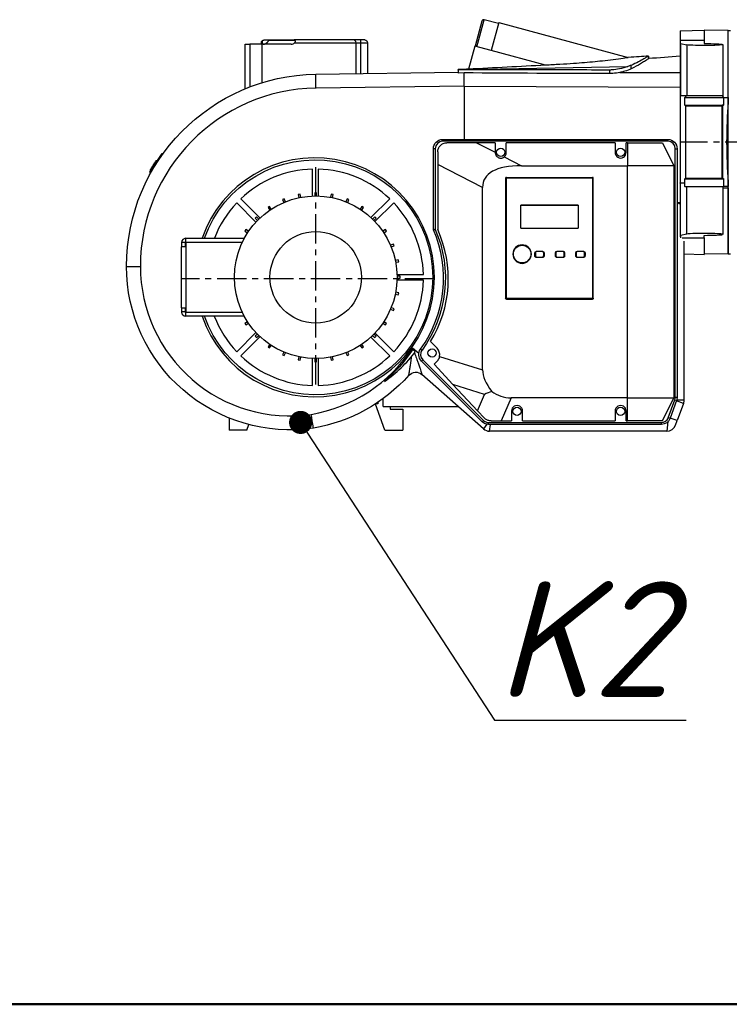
# Model space of a CAD drawing. Header units: metres. Extents: x -54598 to 1827199, y -329446 to -256744.
# Tile 465 of 474: x 296651 to 299721, y -291821 to -287564. Entities that reach past the tile are written whole.
import ezdxf
from ezdxf import colors
from ezdxf.entities.mleader import LeaderData, LeaderLine
from ezdxf.math import Vec2, Vec3

# ---------------------------------------------------------------- set-up
doc = ezdxf.new("R2010")
doc.units = ezdxf.units.M
doc.linetypes.add('MITTE', pattern=[50.8, 31.75, -6.35, 6.35, -6.35])
doc.layers.add('2DH_PLS_К1', color=11, linetype='Continuous', lineweight=50)
doc.styles.add('ISOCPEUR', font='isocpeui.ttf')
doc.styles.get("Standard").update_dxf_attribs({"font": 'arial.ttf'})

# ---------------------------------------------------------------- blocks, each defined once
blk = doc.blocks.new('A$Cd74f9b14')
at = {"extrusion": (0, 1, 0)}
for p, q in [((440.4, 129.3), (300.4, 91.5)), ((440.4, 129.3), (448.6, 99)), ((440.8, 128.1), (456.3, 132.3)), ((464.2, 103.2), (456.3, 132.3)), ((458.8, 130.9), (466.1, 103.7)), ((192.3, 120.6), (190, 120.6)), ((192.3, 120.6), (218.3, 121.2)), ((192.3, -49.5), (192.3, 120.6)), ((218.3, 121.2), (218.3, 109.9)), ((244.3, 120.4), (218.3, 121)), ((244.3, 120.4), (244.3, -44.1)), ((218.3, 109.9), (218.3, 106.5)), ((244.1, 106.6), (237.1, 105.1)), ((244.1, 106.6), (244.1, 110)), ((244.1, 106.6), (244.1, 49.9)), ((582.4, 107.5), (582.4, 74.1)), ((589.7, 107.5), (582.4, 107.5)), ((585.4, 110.5), (589.7, 110.5)), ((589.7, 110.5), (597.7, 110.5)), ((589.7, 107.5), (589.7, 110.5)), ((594.7, 107.5), (589.7, 107.5)), ((589.7, 74), (589.7, 107.5)), ((661.3, 107.5), (594.7, 107.5)), ((594.7, 74), (594.7, 107.5)), ((597.7, 110.5), (661.6, 110.5)), ((660.9, 109.8), (689.3, 109.8)), ((689.3, 110.5), (661.6, 110.5)), ((694, 110.5), (689.3, 110.5)), ((689.3, 110.5), (689.3, 109.8)), ((696.4, 109.4), (696.4, 105.8)), ((697.2, 105.8), (697.2, 107.5)), ((198.2, 105.5), (198.2, 49.9)), ((237.1, 105.1), (237.1, 49.9)), ((389.9, 83.2), (448.6, 99)), ((448.6, 99), (466.5, 103.8)), ((466.5, 103.8), (473.2, 78.8)), ((664.8, 105.8), (696.6, 105.8)), ((696.6, 105.8), (709.6, 105.8)), ((696.6, 105.8), (696.6, 64.1)), ((714.6, 105.8), (709.6, 105.8)), ((709.6, 105.8), (709.6, 59.6)), ((714.6, 57.6), (714.6, 105.8)), ((278.5, 93.1), (278.5, 93.1)), ((278.5, 93.1), (278.5, 90.3)), ((309.7, 75.2), (244.3, 75.1)), ((297.4, 79.2), (297.4, 83)), ((477.8, 78.6), (300.9, 81.7)), ((320.5, 74.1), (320.5, 77.9)), ((477.8, 78.6), (484.5, 78.5)), ((477.8, 78), (477.8, 78.6)), ((477.8, 78), (484.5, 77.9)), ((477.8, 67.5), (477.8, 74.8)), ((477.8, 74.8), (484.5, 74.7)), ((484.5, 77.9), (484.5, 74.7)), ((638.3, 73.3), (484.5, 75.6)), ((477.8, 60.6), (477.8, 67.5)), ((477.8, 64.9), (477.8, 64.9)), ((638.1, 58.3), (638.3, 73.3)), ((477.8, 60.6), (244.3, 59.4)), ((477.8, 60.6), (477.8, 2.9)), ((477.8, 60.6), (638.1, 58.3)), ((197.3, 48.1), (192.4, 48.1)), ((192.4, 48.1), (192.4, 43.1)), ((198.7, 49.9), (197.3, 48.2)), ((239.3, 48.2), (197.3, 48.2)), ((197.3, 48.1), (197.3, 48.2)), ((197.3, 48.1), (197.3, 39.9)), ((198.2, 49.9), (237.1, 49.9)), ((237.1, 49.9), (244.1, 49.9)), ((237.8, 49.9), (239.3, 48.2)), ((239.3, 39.9), (239.3, 48.2)), ((198.6, 39.9), (197.3, 39.9)), ((198.6, 39.9), (198.6, -39.5)), ((239.3, 39.9), (198.6, 39.9)), ((238.3, 39.4), (199.4, 39.4)), ((199.4, 39.4), (199.4, -39.1)), ((238.3, 39.4), (239.3, 39.9)), ((238.3, -39.1), (238.3, 39.4)), ((257.6, 0.9), (257.6, 2.9)), ((501.2, 2.9), (257.6, 2.9)), ((257.6, 0.9), (501.2, 0.9)), ((501.2, 0.9), (501.2, 2.9)), ((249.6, -7.1), (247.6, -7.1)), ((247.6, -7.1), (247.6, -275.8)), ((249.6, -275.8), (249.6, -7.1)), ((263.4, -0.6), (251.2, -25.6)), ((301.2, -0.6), (263.4, -0.6)), ((301.2, -0.6), (302.7, -0.6)), ((301.2, -0.6), (301.2, -25.6)), ((302.7, -11.2), (302.7, -0.6)), ((314.7, -0.6), (432.3, -0.6)), ((314.7, -0.6), (314.7, -11.2)), ((432.3, -11.2), (432.3, -0.6)), ((464.4, -0.6), (444.3, -11)), ((444.3, -0.6), (464.4, -0.6)), ((444.3, -0.6), (444.3, -11)), ((464.4, -0.6), (496.5, -0.6)), ((506.5, -10.6), (506.5, -24)), ((509.2, -7.1), (509.2, -94.5)), ((509.2, -7.1), (511.2, -7.1)), ((511.2, -94.9), (511.2, -7.1)), ((434.6, -16), (415.9, -25.6)), ((444.3, -11.2), (444.3, -11)), ((804.9, -12.2), (803.8, -13)), ((804.5, -13.9), (805.6, -13.2)), ((804.9, -12.2), (805.6, -13.2)), ((805.6, -13.2), (817.5, -31.3)), ((810.7, -20), (810.5, -19.6)), ((811.6, -21.2), (810.7, -20)), ((812.1, -22), (811.6, -21.2)), ((251.2, -25.6), (251.2, -276.4)), ((251.2, -25.6), (301.2, -25.6)), ((415.9, -25.6), (301.2, -25.6)), ((301.2, -276.4), (301.2, -25.6)), ((458, -49), (506.5, -24)), ((506.5, -24), (506.5, -94.4)), ((635.8, -29.2), (635.8, -58.2)), ((642, -58.2), (642, -29.2)), ((812.1, -22), (812.1, -22)), ((812.1, -22), (812.2, -22.2)), ((814.3, -25.4), (812.2, -22.2)), ((814.6, -25.8), (814.3, -25.4)), ((816.5, -28.7), (814.6, -25.8)), ((816.3, -32.1), (814.9, -30.1)), ((817.5, -31.3), (816.3, -32.1)), ((816.5, -28.7), (816.5, -28.7)), ((816.5, -28.7), (816.6, -28.9)), ((817.6, -30.4), (816.6, -28.9)), ((817.5, -31.3), (818.1, -32.3)), ((198.6, -39.5), (197.3, -39.5)), ((197.3, -39.5), (197.3, -47.8)), ((239.3, -39.5), (198.6, -39.5)), ((238.3, -39.1), (199.4, -39.1)), ((238.3, -39.1), (239.3, -39.5)), ((239.3, -47.9), (239.3, -39.5)), ((338.2, -168.6), (338.2, -39.1)), ((339.2, -38.9), (339.2, -38.1)), ((432.2, -38.1), (339.2, -38.1)), ((339.2, -38.9), (339.2, -168.7)), ((339.2, -38.9), (432.2, -38.9)), ((432.2, -38.1), (432.2, -38.9)), ((432.2, -168.7), (432.2, -38.9)), ((433.2, -39.1), (433.2, -168.6)), ((816.9, -33.1), (816.3, -32.1)), ((816.9, -33.1), (818.1, -32.3)), ((192.3, -49.5), (192.3, -120.6)), ((192.3, -120.6), (192.3, -49.5)), ((192.4, -43.1), (192.4, -47.8)), ((192.4, -47.8), (197.3, -47.8)), ((197.3, -47.9), (197.3, -47.8)), ((239.3, -47.9), (197.3, -47.9)), ((198.2, -48.9), (197.3, -47.9)), ((198.2, -48.9), (198.2, -99.7)), ((237.1, -99.4), (237.1, -48.9)), ((238.7, -48.4), (239.3, -47.9)), ((244.1, -44.1), (239.3, -44.1)), ((244.1, -100.9), (244.1, -44.1)), ((244.3, -44.5), (244.3, -44.1)), ((244.3, -44.5), (244.3, -102.2)), ((458, -246.1), (458, -49)), ((578.7, -81.5), (558.4, -61.2)), ((602.5, -62.1), (604.4, -61.3)), ((603.8, -65.2), (602.5, -62.1)), ((604.4, -61.3), (605.7, -64.4)), ((619.6, -56.7), (621.6, -56.3)), ((620.3, -60), (619.6, -56.7)), ((621.6, -56.3), (622.3, -59.6)), ((637.4, -58.1), (637.4, -54.7)), ((637.4, -54.7), (639.4, -54.7)), ((639.4, -54.7), (639.4, -58.1)), ((654.6, -59.6), (655.2, -56.3)), ((655.2, -56.3), (657.2, -56.7)), ((657.2, -56.7), (656.6, -60)), ((671.1, -64.4), (672.4, -61.3)), ((672.4, -61.3), (674.3, -62.1)), ((674.3, -62.1), (673, -65.2)), ((719.4, -61.2), (698.6, -82)), ((416.7, -68), (354.7, -68)), ((354.7, -68), (354.7, -92.9)), ((354.7, -68), (416.7, -68)), ((416.7, -92.9), (416.7, -68)), ((554, -65.6), (574.3, -85.9)), ((586.9, -70.7), (588.5, -69.6)), ((588.7, -73.5), (586.9, -70.7)), ((588.5, -69.6), (590.4, -72.4)), ((686.4, -72.4), (688.3, -69.6)), ((690, -70.7), (688.1, -73.5)), ((688.3, -69.6), (690, -70.7)), ((703, -86.4), (723.8, -65.6)), ((573.1, -82.2), (574.6, -80.8)), ((575.5, -84.6), (573.1, -82.2)), ((574.6, -80.8), (577, -83.2)), ((699.9, -83.2), (702.3, -80.8)), ((703.7, -82.2), (701.3, -84.6)), ((702.3, -80.8), (703.7, -82.2)), ((416.7, -92.9), (354.7, -92.9)), ((561.9, -96.2), (563.1, -94.5)), ((563.1, -94.5), (565.9, -96.4)), ((711, -96.4), (713.8, -94.5)), ((713.8, -94.5), (714.9, -96.2)), ((218.3, -103.5), (218.3, -100.8)), ((218.3, -103.5), (218.3, -121.4)), ((237.1, -99.4), (244.1, -100.9)), ((244.1, -100.9), (244.1, -103.4)), ((564.8, -98), (561.9, -96.2)), ((714.9, -96.2), (712.1, -98)), ((778.8, -103.9), (715.6, -103.9)), ((779.1, -103.9), (779.1, -108.2)), ((240.2, -106.9), (240.2, -279)), ((553.7, -112), (554.4, -110.2)), ((556.8, -113.3), (553.7, -112)), ((554.4, -110.2), (557.6, -111.5)), ((717.9, -108.5), (778.8, -108.5)), ((779.1, -108.2), (778.8, -108.5)), ((778.8, -108.5), (778.8, -183.7)), ((779.1, -113.1), (779.1, -108.2)), ((779.1, -108.5), (783.4, -108.5)), ((779.1, -113.1), (783.4, -113.1)), ((783.4, -108.5), (783.4, -108.5)), ((783.4, -108.5), (783.4, -113.1)), ((783.4, -179), (783.4, -113.1)), ((192.3, -120.6), (190, -120.6)), ((192.3, -120.6), (218.3, -121.2)), ((240.2, -120.8), (218.3, -121.4)), ((347.2, -119.7), (347.2, -122.7)), ((347.2, -122.7), (347.2, -122.7)), ((347.7, -122.7), (347.7, -119.7)), ((349.2, -118.2), (349.2, -117.7)), ((355.2, -117.7), (349.2, -117.7)), ((349.2, -118.2), (355.2, -118.2)), ((355.2, -124.2), (349.2, -124.2)), ((349.2, -124.2), (349.2, -124.7)), ((349.2, -124.7), (355.2, -124.7)), ((349.2, -124.7), (349.2, -124.7)), ((349.2, -124.7), (355.2, -124.7)), ((355.2, -117.7), (355.2, -118.2)), ((355.2, -124.7), (355.2, -124.2)), ((355.2, -124.7), (355.2, -124.7)), ((356.7, -119.7), (356.7, -122.7)), ((357.2, -122.7), (357.2, -119.7)), ((357.2, -122.7), (357.2, -122.7)), ((369.2, -119.7), (369.2, -122.7)), ((369.2, -122.7), (369.2, -122.7)), ((369.7, -122.7), (369.7, -119.7)), ((371.2, -118.2), (371.2, -117.7)), ((377.2, -117.7), (371.2, -117.7)), ((371.2, -118.2), (377.2, -118.2)), ((377.2, -124.2), (371.2, -124.2)), ((371.2, -124.2), (371.2, -124.7)), ((371.2, -124.7), (377.2, -124.7)), ((371.2, -124.7), (371.2, -124.7)), ((371.2, -124.7), (377.2, -124.7)), ((377.2, -117.7), (377.2, -118.2)), ((377.2, -124.7), (377.2, -124.2)), ((377.2, -124.7), (377.2, -124.7)), ((378.7, -119.7), (378.7, -122.7)), ((379.2, -122.7), (379.2, -119.7)), ((379.2, -122.7), (379.2, -122.7)), ((391.4, -119.7), (391.4, -122.7)), ((391.4, -122.7), (391.4, -122.7)), ((391.9, -122.7), (391.9, -119.7)), ((393.4, -118.2), (393.4, -117.7)), ((399.4, -117.7), (393.4, -117.7)), ((393.4, -118.2), (399.4, -118.2)), ((399.4, -124.2), (393.4, -124.2)), ((393.4, -124.2), (393.4, -124.7)), ((393.4, -124.7), (399.4, -124.7)), ((393.4, -124.7), (393.4, -124.7)), ((393.4, -124.7), (399.4, -124.7)), ((399.4, -117.7), (399.4, -118.2)), ((399.4, -124.7), (399.4, -124.2)), ((399.4, -124.7), (399.4, -124.7)), ((400.9, -119.7), (400.9, -122.7)), ((401.4, -122.7), (401.4, -119.7)), ((401.4, -122.7), (401.4, -122.7)), ((548.7, -129.2), (549.1, -127.3)), ((549.1, -127.3), (552.4, -127.9)), ((552, -129.9), (548.7, -129.2)), ((550.5, -143), (522, -143)), ((547.1, -145), (550.5, -145)), ((547.1, -147.1), (547.1, -145)), ((550.5, -147.1), (547.1, -147.1)), ((522, -149.2), (550.5, -149.2)), ((338.2, -168.6), (338.2, -168.6)), ((432.2, -168.7), (339.2, -168.7)), ((339.2, -169.6), (339.2, -168.7)), ((432.2, -169.6), (339.2, -169.6)), ((339.2, -169.6), (339.2, -169.6)), ((339.2, -169.6), (432.2, -169.6)), ((432.2, -168.7), (432.2, -169.6)), ((432.2, -169.6), (432.2, -169.6)), ((433.2, -168.6), (433.2, -168.6)), ((548.7, -162.9), (552, -162.2)), ((549.1, -164.9), (548.7, -162.9)), ((552.4, -164.2), (549.1, -164.9)), ((553.7, -180.1), (556.8, -178.8)), ((554.4, -181.9), (553.7, -180.1)), ((557.6, -180.6), (554.4, -181.9)), ((779.1, -184), (779.1, -179)), ((783.4, -179), (779.1, -179)), ((783.4, -179), (783.4, -183.6)), ((715.6, -188.2), (778.8, -188.2)), ((778.8, -183.7), (717.9, -183.7)), ((778.8, -183.7), (779.1, -184)), ((779.1, -183.6), (783.4, -183.6)), ((779.1, -184), (779.1, -188.2)), ((783.4, -183.6), (783.4, -183.7)), ((561.9, -195.9), (564.8, -194.1)), ((563.1, -197.6), (561.9, -195.9)), ((565.9, -195.7), (563.1, -197.6)), ((713.8, -197.6), (711, -195.7)), ((712.1, -194.1), (714.9, -195.9)), ((714.9, -195.9), (713.8, -197.6)), ((574.3, -206.3), (554, -226.6)), ((558.4, -231), (578.8, -210.7)), ((573.1, -209.9), (575.5, -207.5)), ((574.6, -211.3), (573.1, -209.9)), ((577, -208.9), (574.6, -211.3)), ((698.6, -210.2), (719.4, -231)), ((702.3, -211.3), (699.9, -208.9)), ((701.3, -207.5), (703.7, -209.9)), ((703.7, -209.9), (702.3, -211.3)), ((723.8, -226.6), (703, -205.7)), ((507.2, -222.8), (514.4, -215.6)), ((533.7, -222.2), (526.9, -228.2)), ((586.9, -221.4), (588.7, -218.6)), ((588.5, -222.5), (586.9, -221.4)), ((590.4, -219.7), (588.5, -222.5)), ((688.3, -222.5), (686.4, -219.7)), ((688.1, -218.6), (690, -221.4)), ((690, -221.4), (688.3, -222.5)), ((504.4, -231.6), (458, -246.1)), ((525.1, -223.7), (523.4, -224.8)), ((530.7, -226.4), (532.7, -224.7)), ((602.5, -230), (603.8, -226.9)), ((604.4, -230.8), (602.5, -230)), ((605.7, -227.7), (604.4, -230.8)), ((619.6, -235.4), (620.3, -232.1)), ((622.3, -232.5), (621.6, -235.8)), ((635.8, -233.9), (635.8, -263)), ((637.4, -237.4), (637.4, -234)), ((639.4, -234), (639.4, -237.4)), ((642, -263), (642, -233.9)), ((655.2, -235.8), (654.6, -232.5)), ((656.6, -232.1), (657.2, -235.4)), ((672.4, -230.8), (671.1, -227.7)), ((674.3, -230), (672.4, -230.8)), ((673, -226.9), (674.3, -230)), ((522.6, -235.2), (457, -300.8)), ((458.4, -302.2), (524, -236.6)), ((510.4, -240.1), (490, -261.9)), ((507.2, -236.9), (510.4, -240.1)), ((524, -236.6), (522.6, -235.2)), ((621.6, -235.8), (619.6, -235.4)), ((639.4, -237.4), (637.4, -237.4)), ((657.2, -235.4), (655.2, -235.8)), ((456.9, -310), (523.5, -251.2)), ((455.8, -272.6), (490, -261.9)), ((490, -261.9), (463.5, -290.3)), ((249.6, -275.8), (247.6, -275.8)), ((263.4, -301.4), (251.2, -276.4)), ((301.2, -276.4), (251.2, -276.4)), ((301.2, -276.4), (427, -276.4)), ((301.2, -301.4), (301.2, -276.4)), ((427, -276.4), (437.9, -301.4)), ((463.5, -290.3), (455.8, -272.6)), ((240.2, -279), (248.1, -279)), ((240.8, -282.4), (248.3, -279.7)), ((240.8, -282.4), (247.5, -300.9)), ((250.1, -278.6), (248.2, -279.3)), ((248.2, -279.3), (255.2, -298.5)), ((257.1, -297.9), (250.1, -278.6)), ((565.3, -285.6), (484.6, -285.6)), ((557.9, -285.6), (557.9, -288.6)), ((563.5, -311.3), (573.8, -283.1)), ((565.3, -285.6), (565.3, -277.2)), ((571.2, -281.3), (571.2, -283)), ((571.2, -283), (573.6, -283)), ((255.2, -298.5), (257.1, -297.9)), ((302.7, -301.4), (302.7, -290.7)), ((314.7, -290.7), (314.7, -301.4)), ((414.7, -301.4), (414.7, -290.7)), ((426.7, -290.7), (426.7, -301.4)), ((463.5, -290.3), (456, -298.2)), ((557.9, -288.6), (544.3, -288.6)), ((544.3, -288.6), (544.3, -311.3)), ((247.5, -300.9), (255.1, -298.2)), ((249.3, -305.9), (247.5, -300.9)), ((257.5, -302.1), (258.7, -312.5)), ((263.4, -301.4), (301.2, -301.4)), ((451.4, -303.1), (264.6, -303.1)), ((264.6, -305.1), (264.6, -303.1)), ((264.6, -305.1), (451.4, -305.1)), ((302.7, -301.4), (301.2, -301.4)), ((414.7, -301.4), (314.7, -301.4)), ((437.9, -301.4), (426.7, -301.4)), ((448.7, -301.4), (437.9, -301.4)), ((450.3, -312.5), (449.3, -305.1)), ((451.4, -305.1), (451.4, -303.1)), ((453.4, -304.9), (456.9, -310)), ((458.4, -302.2), (457, -300.8)), ((712.8, -311.3), (710.6, -305.3)), ((732, -298.3), (732, -311.3)), ((258.7, -312.5), (450.3, -312.5)), ((563.5, -311.3), (544.3, -311.3)), ((712.8, -311.3), (732, -311.3))]:
    blk.add_line(p, q, dxfattribs=at)
at = {"color": 1, "linetype": 'MITTE'}
for p, q in [((-141, 0), (244.4, 0)), ((638.6, -27.1), (638.6, -268.3)), ((510.2, -147.7), (783.6, -147.7))]:
    blk.add_line(p, q, dxfattribs=at)
at = {"extrusion": (0, 0, -1)}
for centre, radius in [((-308.7, -11), 4.5), ((-438.3, -11), 4.5), ((-638.4, -146.1), 87.9), ((-638.4, -146.1), 49.5), ((-415.2, -121), 9.5), ((-512.6, -227.9), 4.5), ((-308.7, -291), 4.5), ((-420.7, -291), 4.5)]:
    blk.add_circle(centre, radius, dxfattribs=at)
blk.add_circle((415.2, -121), 10)
for centre, radius, start, end in [((-456.8, 130.4), 2, 74.8849, 164.8849), ((-597.7, 107.5), 3, 0, 90), ((-635.3, -134.3), 192.7, 90.8274, 179.9727), ((-257.6, -7.1), 8, 0, 90), ((-501.2, -7.1), 8, 90, 180), ((-639.2, -146.1), 129.2, 0, 160.8999), ((-308.7, -11.2), 6, 179.9862, 0.0138), ((-438.3, -11.2), 6, 308.1823, 0.0138), ((-638.9, -146.1), 117, 46.536, 88.464), ((-638.9, -146.1), 117, 91.536, 133.464), ((-339.2, -39.1), 1, 0, 90), ((-432.2, -39.1), 1, 90, 180), ((-638.9, -146.1), 117, 1.536, 43.464), ((-638.9, -146.1), 117, 136.536, 158.8361), ((-624.2, -147.6), 129.2, 328.2155, 24.3001), ((-630.6, -147.1), 130.4, 324.065, 23.6287), ((-778.8, -108.5), 4.59, 93.6204, 180), ((-666.2, -134.2), 161.8, 180.0246, 278.1571), ((-639.2, -146.1), 129.2, 199.0351, 0), ((-638.9, -146.1), 117, 316.536, 358.464), ((-638.9, -146.1), 117, 201.1178, 223.464), ((-778.8, -183.7), 4.59, 180, 266.3796), ((-514.3, -229.9), 10, 350.2735, 45), ((-670.6, -133.6), 163, 279.6443, 327.0929), ((-517, -229.5), 8, 144.065, 225), ((-640.6, -146), 136.2, 304.269, 323.7934), ((-638.9, -146.1), 117, 271.536, 313.464), ((-638.9, -146.1), 117, 226.536, 268.464), ((-257.6, -275.8), 8, 339.9918, 0), ((-308.7, -290.7), 6, 359.9862, 180.0138), ((-420.7, -290.7), 6, 359.9862, 180.0138), ((-264.6, -295.1), 8, 270, 339.9918), ((-258.7, -302.5), 10, 270, 340.0496), ((-451.4, -295.1), 8, 225, 270), ((-450.3, -302.5), 10, 228.556, 270)]:
    blk.add_arc(centre, radius, start, end, dxfattribs=at)
for centre, radius, start, end in [((585.4, 107.5), 3, 90, 180), ((635.3, -134.3), 207.7, 0.0254, 89.1726), ((257.6, -7.1), 10, 90, 180), ((501.2, -7.1), 10, 0, 90), ((638.9, -146.1), 127, 19.4176, 180), ((630.6, -147.1), 132.4, 156.553, 215.935), ((778.8, -108.5), 4.59, 86.3796, 90), ((666.2, -134.2), 176.8, 261.7798, 359.9776), ((638.9, -146.1), 127, 180, 340.6244), ((778.8, -183.7), 4.59, 270, 273.6204), ((517, -229.5), 10, 315, 35.935), ((670.6, -133.6), 164.3, 213.7284, 229.5216), ((530.1, -258.7), 10, 41.6875, 131.444), ((670.6, -133.6), 178, 221.6875, 260.4183), ((257.6, -275.8), 10, 180, 200.0082), ((250.2, -279), 10, 180, 199.9504), ((264.6, -295.1), 10, 200.0082, 270), ((451.4, -295.1), 10, 270, 315)]:
    blk.add_arc(centre, radius, start, end)
for centre, major_axis, ratio, start_param, end_param in [((218.3, 105.5), (-20, 0), 0.052408, -1.570796, 2.792932), ((661.6, 107.5), (0, -3), 0.365628, -3.141593, -2.44443), ((484.5, 63.5), (0, 15), 0.003502, -0.292441, -0.000051), ((339.2, -39.1), (-1, 0), 0.166608, -1.570796, 0), ((432.2, -39.1), (1, 0), 0.166608, 0, 1.570796), ((271.1, -0.2), (0, -119.9), 0.240782, -1.195644, -1.192027), ((349.2, -119.7), (-2, 0), 0.999996, -1.570796, 0), ((355.2, -119.7), (2, 0), 0.999996, 0, 1.570796), ((371.2, -119.7), (-2, 0), 0.999996, -1.570796, 0), ((377.2, -119.7), (2, 0), 0.999996, 0, 1.570796), ((393.4, -119.7), (-2, 0), 0.999996, -1.570796, 0), ((399.4, -119.7), (2, 0), 0.999996, 0, 1.570796), ((339.2, -168.6), (-1, 0), 0.999992, 0, 1.570796), ((339.2, -168.6), (-1, 0), 0.158748, 0, 1.570796), ((432.2, -168.6), (1, 0), 0.999992, -1.570796, 0), ((432.2, -168.6), (1, 0), 0.158748, -1.570796, 0), ((430.2, -248.7), (-108.2, 49.5), 0.097561, 1.781827, 1.854115)]:
    blk.add_ellipse(centre, major_axis=major_axis, ratio=ratio, start_param=start_param, end_param=end_param)
for centre, major_axis, ratio, start_param, end_param in [((664.8, 109.8), (-4.26, 0), 0.939191, -1.570796, -0.612604), ((168.9, 0), (0, -120), 0.209345, -1.938344, -1.203249), ((130.3, -208.1), (325.6, 168.1), 0.218304, -0.400136, 0.112203), ((218.3, -99.7), (-20, 0), 0.052408, -1.570796, 2.792932), ((347.7, -119.7), (-0.5, 0), 0.003983, 0, 1.570796), ((347.7, -122.7), (-0.5, 0), 0.003983, 0, 1.570796), ((356.7, -119.7), (0.5, 0), 0.003983, -1.570796, 0), ((356.7, -122.7), (0.5, 0), 0.003983, -1.570796, 0), ((369.7, -119.7), (-0.5, 0), 0.003983, 0, 1.570796), ((369.7, -122.7), (-0.5, 0), 0.003983, 0, 1.570796), ((378.7, -119.7), (0.5, 0), 0.003983, -1.570796, 0), ((378.7, -122.7), (0.5, 0), 0.003983, -1.570796, 0), ((391.9, -119.7), (-0.5, 0), 0.003983, 0, 1.570796), ((391.9, -122.7), (-0.5, 0), 0.003983, 0, 1.570796), ((400.9, -119.7), (0.5, 0), 0.003983, -1.570796, 0), ((400.9, -122.7), (0.5, 0), 0.003983, -1.570796, 0), ((339.2, -168.6), (0, -1), 0.999992, 0, 1.570796), ((432.2, -168.6), (0, -1), 0.999992, -1.570796, 0), ((130.3, -342.4), (326.8, 102.1), 0.23363, 0.072883, 0.319113), ((363.1, -93.9), (77.9, -179.7), 0.408467, -0.102949, 0.175237)]:
    blk.add_ellipse(centre, major_axis=major_axis, ratio=ratio, start_param=start_param, end_param=end_param, dxfattribs=at)
for points, weights in [([(218.3, 109.9), (231.5, 109.9), (244.1, 110)], [1, 1.00002517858, 1]), ([(197.3, 39.9), (198, 39.6), (198.6, 39.9)], [1, 1.01225567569, 1.00000000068]), ([(198.6, 39.9), (199, 39.6), (199.4, 39.4)], [1, 1.00029148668, 1]), ([(198.6, -39.5), (198, -39.3), (197.3, -39.5)], [1.00000000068, 1.01225567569, 1]), ([(199.4, -39.1), (199, -39.3), (198.6, -39.5)], [1, 1.00029148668, 1]), ([(198.2, -49.5), (195.2, -49.5), (192.3, -49.5)], [1.00000143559, 1.00000093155, 1]), ([(198.2, -49.5), (195.2, -49.5), (192.3, -49.5)], [1.00000143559, 1.00000093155, 1]), ([(244.2, -44.1), (244.2, -44.1), (244.3, -44.1)], [1.00000001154, 1.00000000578, 1]), ([(242.1, -103.5), (230.3, -103.5), (218.3, -103.5)], [1.00000216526, 1.00001376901, 1])]:
    blk.add_rational_spline(points, weights, degree=2)
for points, knots in [([(660.9, 109.8), (660.9, 109.7), (660.8, 109.6), (660.8, 109.5), (660.8, 109.3), (660.7, 109), (660.7, 108.9), (660.8, 108.6), (660.8, 108.5), (660.9, 108.2), (660.9, 108.1), (661.1, 107.8), (661.1, 107.7), (661.2, 107.5), (661.3, 107.5), (661.3, 107.5)], [30.190488, 30.190488, 30.190488, 30.190488, 30.49831, 30.49831, 30.97104, 30.97104, 31.443769, 31.443769, 31.874752, 31.874752, 32.305734, 32.305734, 32.736717, 32.736717, 32.826046, 32.826046, 32.826046, 32.826046]), ([(695.4, 105.8), (695, 105.8), (694.7, 105.8), (693.9, 106), (693.6, 106.1), (692.9, 106.3), (692.5, 106.5), (691.9, 106.8), (691.7, 107), (691.3, 107.3), (691.1, 107.5), (690.8, 107.7), (690.6, 107.9), (690.2, 108.3), (690, 108.6), (689.7, 109), (689.6, 109.1), (689.5, 109.3), (689.4, 109.4), (689.4, 109.6), (689.3, 109.6), (689.3, 109.7), (689.3, 109.7), (689.3, 109.7), (689.3, 109.7), (689.3, 109.7), (689.3, 109.7), (689.3, 109.7), (689.3, 109.8), (689.3, 109.8), (689.3, 109.8), (689.3, 109.8)], [-9.017143, -9.017143, -9.017143, -9.017143, -7.864492, -7.864492, -6.711841, -6.711841, -5.559191, -5.559191, -4.40654, -4.40654, -3.667855, -3.667855, -2.929169, -2.929169, -1.451798, -1.451798, -0.935859, -0.935859, -0.41992, -0.41992, -0.20996, -0.20996, -0.10498, -0.10498, -0.05249, -0.05249, -0.026245, -0.026245, -0.013122, -0.013122, 0, 0, 0, 0]), ([(696.4, 109.4), (696.4, 109.4), (696.3, 109.5), (696.1, 109.7), (695.9, 109.8), (695.6, 110.1), (695.4, 110.1), (695, 110.3), (694.8, 110.4), (694.4, 110.4), (694.3, 110.5), (694.1, 110.5)], [11.226853, 11.226853, 11.226853, 11.226853, 11.497432, 11.497432, 12.089846, 12.089846, 12.68226, 12.68226, 13.274674, 13.274674, 13.831, 13.831, 13.831, 13.831]), ([(697.2, 107.5), (697.2, 107.7), (697.2, 107.9), (697.1, 108.3), (697, 108.5), (696.8, 108.8), (696.7, 109), (696.5, 109.2), (696.5, 109.3), (696.4, 109.4)], [4.828693, 4.828693, 4.828693, 4.828693, 5.419072, 5.419072, 6.009451, 6.009451, 6.59983, 6.59983, 6.849696, 6.849696, 6.849696, 6.849696]), ([(278.5, 93.1), (278.5, 93.1), (278.9, 92.8), (280.5, 91.8), (281.8, 91), (286.7, 88.1), (291.5, 85.5), (297.4, 83)], [-5.16064, -5.16064, -5.16064, -5.16064, -3.928354, -3.928354, -2.603247, -2.603247, -0.00001, -0.00001, -0.00001, -0.00001]), ([(278.5, 93.1), (281.9, 92.8), (285.2, 92.6), (292.5, 92.1), (296.4, 91.8), (300.4, 91.5)], [0, 0, 0, 0, 10, 10, 21.929333, 21.929333, 21.929333, 21.929333]), ([(278.5, 93.1), (281.9, 92.8), (285.2, 92.6), (292.5, 92.1), (296.4, 91.8), (300.4, 91.5)], [0, 0, 0, 0, 10, 10, 21.948191, 21.948191, 21.948191, 21.948191]), ([(278.5, 90.3), (278.5, 90.2), (278.8, 90.1), (280, 89.2), (281.2, 88.3), (284.1, 86.5), (285.5, 85.6), (289.9, 83), (293.4, 81.1), (297.4, 79.2)], [0.473581, 0.473581, 0.473581, 0.473581, 10.400063, 10.400063, 24.653361, 24.653361, 34.628617, 34.628617, 52.543843, 52.543843, 52.543843, 52.543843]), ([(300.4, 91.5), (300.5, 91.5), (300.8, 91.4), (302.1, 91.2), (303, 91.1), (306.4, 90.5), (309.6, 90), (321.2, 88.4), (329.7, 87.5), (343.8, 86.1), (351.7, 85.5), (364.4, 84.6), (369.4, 84.3), (379.5, 83.7), (384.7, 83.4), (389.9, 83.2)], [-9.829911, -9.829911, -9.829911, -9.829911, -9.300575, -9.300575, -8.641701, -8.641701, -7.397408, -7.397408, -5.381873, -5.381873, -3.041727, -3.041727, -1.554631, -1.554631, 0, 0, 0, 0]), ([(297.4, 83), (297.9, 82.8), (298.5, 82.6), (299.6, 82.2), (300.3, 81.9), (300.9, 81.7)], [-0.4854515, -0.4854515, -0.4854515, -0.4854515, -0.2427278, -0.2427278, 0, 0, 0, 0]), ([(297.4, 79.2), (299.3, 78.3), (301.6, 77.4), (306.2, 76), (308.2, 75.5), (309.7, 75.2)], [0.000002, 0.000002, 0.000002, 0.000002, 8.850293, 8.850293, 16.914504, 16.914504, 16.914504, 16.914504]), ([(300.9, 81.7), (303.6, 80.8), (306.7, 79.9), (312.6, 78.6), (315.2, 78.2), (318.5, 78), (319, 78), (319.8, 77.9), (320.2, 77.9), (320.5, 77.9)], [-2.162056, -2.162056, -2.162056, -2.162056, -1.081262, -1.081262, -0.254477, -0.254477, -0.096564, -0.096564, 0, 0, 0, 0]), ([(309.7, 75.2), (312.1, 74.8), (314.5, 74.5), (317.7, 74.2), (318.3, 74.2), (319.5, 74.1), (320, 74.1), (320.5, 74.1)], [0, 0, 0, 0, 7.587421, 7.587421, 9.620608, 9.620608, 11.091459, 11.091459, 11.091459, 11.091459]), ([(320.5, 77.9), (347.1, 78), (373.1, 78.1), (425.7, 78.1), (451.7, 78.1), (477.8, 78)], [0, 0, 0, 0, 7.987959, 7.987959, 15.880993, 15.880993, 15.880993, 15.880993]), ([(389.9, 83.2), (403.8, 82.4), (417.7, 81.7), (445.4, 80.3), (459.3, 79.6), (473.2, 78.8)], [0.00002, 0.00002, 0.00002, 0.00002, 4.17338, 4.17338, 8.346626, 8.346626, 8.346626, 8.346626]), ([(506.5, -10.6), (506.5, -10.3), (506.5, -10), (506.4, -9.1), (506.2, -8.4), (505.9, -7.1), (505.6, -6.5), (505.1, -5.4), (504.7, -4.9), (503.9, -3.9), (503.4, -3.4), (502.4, -2.5), (501.9, -2.1), (500.7, -1.5), (500.1, -1.2), (498.9, -0.9), (498.3, -0.7), (497.2, -0.6), (496.8, -0.6), (496.5, -0.6)], [14.617035, 14.617035, 14.617035, 14.617035, 15.416966, 15.416966, 17.310166, 17.310166, 19.203366, 19.203366, 21.091092, 21.091092, 22.978818, 22.978818, 24.866543, 24.866543, 26.754269, 26.754269, 28.656637, 28.656637, 29.741478, 29.741478, 29.741478, 29.741478]), ([(444.3, -11.2), (444.3, -11.5), (444.3, -11.7), (444.2, -12.3), (444.1, -12.7), (443.9, -13.4), (443.7, -13.8), (443.4, -14.5), (443.1, -14.8), (442.6, -15.4), (442.3, -15.7), (441.7, -16.2), (441.4, -16.4), (441, -16.6), (440.7, -16.7), (440.4, -16.9), (439.6, -17.1), (439.2, -17.2), (438.4, -17.3), (438, -17.3), (437.2, -17.2), (436.9, -17.1), (436.1, -16.9), (435.7, -16.7), (435.1, -16.4), (434.8, -16.2), (434.6, -16)], [-6.761573, -6.761573, -6.761573, -6.761573, -6.042004, -6.042004, -4.792831, -4.792831, -3.594623, -3.594623, -2.396416, -2.396416, -1.198208, -1.198208, 0, 0, 0, 1.128081, 1.128081, 2.256162, 2.256162, 3.384243, 3.384243, 4.512325, 4.512325, 5.719422, 5.719422, 6.693224, 6.693224, 6.693224, 6.693224]), ([(244.3, -67.2), (244.3, -67.2), (244.3, -67.2), (245, -66.7), (245.8, -66.3), (246.9, -65.8), (247.2, -65.7), (247.6, -65.6)], [-5.913227, -5.913227, -5.913227, -5.913227, -5.782047, -5.782047, -2.970039, -2.970039, -1.836028, -1.836028, -1.836028, -1.836028]), ([(509.2, -94.5), (509.2, -94.5), (509.2, -94.5), (509.3, -94.5), (509.5, -94.5), (509.7, -94.6), (509.9, -94.6), (510.2, -94.7), (510.4, -94.7), (510.8, -94.8), (510.9, -94.8), (511.1, -94.9), (511.2, -94.9), (511.2, -94.9)], [-3.182257, -3.182257, -3.182257, -3.182257, -3.175391, -3.175391, -2.753138, -2.753138, -2.331568, -2.331568, -1.540071, -1.540071, -0.76576, -0.76576, 0, 0, 0, 0]), ([(347.2, -122.7), (347.2, -122.9), (347.2, -123), (347.3, -123.3), (347.3, -123.4), (347.5, -123.8), (347.6, -124), (348, -124.3), (348.2, -124.5), (348.7, -124.7), (349, -124.7), (349.2, -124.7)], [-3.151447, -3.151447, -3.151447, -3.151447, -2.743607, -2.743607, -2.335671, -2.335671, -1.556378, -1.556378, -0.77775, -0.77775, 0, 0, 0, 0]), ([(347.2, -122.7), (347.2, -122.9), (347.2, -123.1), (347.3, -123.3), (347.3, -123.5), (347.4, -123.7), (347.5, -123.8), (347.6, -123.9), (347.7, -124), (347.8, -124.1), (347.8, -124.2), (347.9, -124.2), (347.9, -124.3), (348, -124.3), (348.1, -124.4), (348.2, -124.4), (348.3, -124.5), (348.5, -124.6), (348.7, -124.6), (348.8, -124.7), (349, -124.7), (349.2, -124.7)], [-2.344192, -2.344192, -2.344192, -2.344192, -1.933959, -1.933959, -1.933959, -1.46512, -1.46512, -1.46512, -1.172096, -1.172096, -1.172096, -1.025584, -1.025584, -1.025584, -0.791165, -0.791165, -0.791165, -0.416094, -0.416094, -0.416094, 0, 0, 0, 0]), ([(347.7, -119.7), (347.7, -119.6), (347.7, -119.4), (347.8, -119.3), (347.8, -119.2), (347.9, -119.1), (347.9, -119), (348, -118.9), (348, -118.8), (348.1, -118.8), (348.1, -118.7), (348.1, -118.7), (348.1, -118.7), (348.2, -118.6), (348.3, -118.5), (348.4, -118.5), (348.5, -118.4), (348.7, -118.3), (348.8, -118.3), (348.9, -118.2), (349.1, -118.2), (349.2, -118.2)], [0, 0, 0, 0, 0.416094, 0.416094, 0.416094, 0.791165, 0.791165, 0.791165, 1.025584, 1.025584, 1.025584, 1.172096, 1.172096, 1.172096, 1.46512, 1.46512, 1.46512, 1.933959, 1.933959, 1.933959, 2.344192, 2.344192, 2.344192, 2.344192]), ([(349.2, -124.2), (349.1, -124.2), (348.9, -124.2), (348.8, -124.2), (348.7, -124.1), (348.6, -124.1), (348.5, -124), (348.4, -124), (348.3, -123.9), (348.3, -123.9), (348.2, -123.8), (348.2, -123.8), (348.2, -123.8), (348.1, -123.7), (348, -123.6), (348, -123.6), (347.9, -123.4), (347.8, -123.3), (347.8, -123.1), (347.7, -123), (347.7, -122.9), (347.7, -122.7)], [0, 0, 0, 0, 0.416094, 0.416094, 0.416094, 0.791165, 0.791165, 0.791165, 1.025584, 1.025584, 1.025584, 1.172096, 1.172096, 1.172096, 1.46512, 1.46512, 1.46512, 1.933959, 1.933959, 1.933959, 2.344192, 2.344192, 2.344192, 2.344192]), ([(355.2, -118.2), (355.4, -118.2), (355.5, -118.2), (355.7, -118.3), (355.9, -118.4), (356, -118.5), (356.1, -118.5), (356.2, -118.6), (356.2, -118.6), (356.3, -118.7), (356.4, -118.8), (356.5, -119), (356.6, -119.2), (356.7, -119.4), (356.7, -119.6), (356.7, -119.7)], [0, 0, 0, 0, 0.416094, 0.416094, 0.791165, 0.791165, 1.025584, 1.025584, 1.172096, 1.172096, 1.46512, 1.46512, 1.933959, 1.933959, 2.344192, 2.344192, 2.344192, 2.344192]), ([(355.2, -124.7), (355.3, -124.7), (355.5, -124.7), (355.7, -124.7), (355.9, -124.6), (356.2, -124.5), (356.5, -124.3), (356.8, -124), (357, -123.7), (357.2, -123.3), (357.2, -123), (357.2, -122.7)], [-3.151582, -3.151582, -3.151582, -3.151582, -2.745919, -2.745919, -2.340128, -2.340128, -1.560978, -1.560978, -0.780491, -0.780491, 0, 0, 0, 0]), ([(355.2, -124.7), (355.4, -124.7), (355.6, -124.7), (355.8, -124.6), (356, -124.6), (356.1, -124.5), (356.3, -124.4), (356.4, -124.3), (356.5, -124.2), (356.6, -124.1), (356.7, -124.1), (356.7, -124), (356.8, -124), (356.8, -123.9), (356.9, -123.8), (356.9, -123.7), (357, -123.6), (357.1, -123.4), (357.1, -123.3), (357.2, -123.1), (357.2, -122.9), (357.2, -122.7)], [-2.344192, -2.344192, -2.344192, -2.344192, -1.933959, -1.933959, -1.933959, -1.46512, -1.46512, -1.46512, -1.172096, -1.172096, -1.172096, -1.025584, -1.025584, -1.025584, -0.791165, -0.791165, -0.791165, -0.416094, -0.416094, -0.416094, 0, 0, 0, 0]), ([(356.7, -122.7), (356.7, -122.9), (356.7, -123), (356.7, -123.1), (356.6, -123.3), (356.6, -123.4), (356.5, -123.5), (356.5, -123.5), (356.4, -123.6), (356.4, -123.7), (356.3, -123.7), (356.3, -123.7), (356.3, -123.8), (356.2, -123.8), (356.1, -123.9), (356, -124), (355.9, -124.1), (355.8, -124.1), (355.6, -124.2), (355.5, -124.2), (355.3, -124.2), (355.2, -124.2)], [0, 0, 0, 0, 0.416094, 0.416094, 0.416094, 0.791165, 0.791165, 0.791165, 1.025584, 1.025584, 1.025584, 1.172096, 1.172096, 1.172096, 1.46512, 1.46512, 1.46512, 1.933959, 1.933959, 1.933959, 2.344192, 2.344192, 2.344192, 2.344192]), ([(369.2, -122.7), (369.2, -122.9), (369.2, -123), (369.3, -123.3), (369.3, -123.4), (369.5, -123.8), (369.6, -124), (370, -124.3), (370.2, -124.5), (370.7, -124.7), (371, -124.7), (371.2, -124.7)], [-3.151447, -3.151447, -3.151447, -3.151447, -2.743607, -2.743607, -2.335671, -2.335671, -1.556378, -1.556378, -0.77775, -0.77775, 0, 0, 0, 0]), ([(369.2, -122.7), (369.2, -122.9), (369.2, -123.1), (369.3, -123.3), (369.3, -123.5), (369.4, -123.7), (369.5, -123.8), (369.6, -123.9), (369.7, -124), (369.8, -124.1), (369.8, -124.2), (369.9, -124.2), (369.9, -124.3), (370, -124.3), (370.1, -124.4), (370.2, -124.4), (370.3, -124.5), (370.5, -124.6), (370.7, -124.6), (370.8, -124.7), (371, -124.7), (371.2, -124.7)], [-2.344192, -2.344192, -2.344192, -2.344192, -1.933959, -1.933959, -1.933959, -1.46512, -1.46512, -1.46512, -1.172096, -1.172096, -1.172096, -1.025584, -1.025584, -1.025584, -0.791165, -0.791165, -0.791165, -0.416094, -0.416094, -0.416094, 0, 0, 0, 0]), ([(369.7, -119.7), (369.7, -119.6), (369.7, -119.4), (369.8, -119.3), (369.8, -119.2), (369.9, -119.1), (369.9, -119), (370, -118.9), (370, -118.8), (370.1, -118.8), (370.1, -118.7), (370.1, -118.7), (370.1, -118.7), (370.2, -118.6), (370.3, -118.5), (370.4, -118.5), (370.5, -118.4), (370.7, -118.3), (370.8, -118.3), (370.9, -118.2), (371.1, -118.2), (371.2, -118.2)], [0, 0, 0, 0, 0.416094, 0.416094, 0.416094, 0.791165, 0.791165, 0.791165, 1.025584, 1.025584, 1.025584, 1.172096, 1.172096, 1.172096, 1.46512, 1.46512, 1.46512, 1.933959, 1.933959, 1.933959, 2.344192, 2.344192, 2.344192, 2.344192]), ([(371.2, -124.2), (371.1, -124.2), (370.9, -124.2), (370.8, -124.2), (370.7, -124.1), (370.6, -124.1), (370.5, -124), (370.4, -124), (370.3, -123.9), (370.3, -123.9), (370.2, -123.8), (370.2, -123.8), (370.2, -123.8), (370.1, -123.7), (370, -123.6), (370, -123.6), (369.9, -123.4), (369.8, -123.3), (369.8, -123.1), (369.7, -123), (369.7, -122.9), (369.7, -122.7)], [0, 0, 0, 0, 0.416094, 0.416094, 0.416094, 0.791165, 0.791165, 0.791165, 1.025584, 1.025584, 1.025584, 1.172096, 1.172096, 1.172096, 1.46512, 1.46512, 1.46512, 1.933959, 1.933959, 1.933959, 2.344192, 2.344192, 2.344192, 2.344192]), ([(377.2, -118.2), (377.4, -118.2), (377.5, -118.2), (377.6, -118.3), (377.7, -118.3), (377.9, -118.4), (378, -118.4), (378, -118.5), (378.1, -118.5), (378.2, -118.6), (378.2, -118.6), (378.2, -118.6), (378.3, -118.7), (378.3, -118.7), (378.4, -118.8), (378.5, -118.9), (378.5, -119), (378.6, -119.2), (378.7, -119.3), (378.7, -119.4), (378.7, -119.6), (378.7, -119.7)], [0, 0, 0, 0, 0.416094, 0.416094, 0.416094, 0.791165, 0.791165, 0.791165, 1.025584, 1.025584, 1.025584, 1.172096, 1.172096, 1.172096, 1.46512, 1.46512, 1.46512, 1.933959, 1.933959, 1.933959, 2.344192, 2.344192, 2.344192, 2.344192]), ([(377.2, -124.7), (377.3, -124.7), (377.5, -124.7), (377.7, -124.7), (377.9, -124.6), (378.2, -124.5), (378.5, -124.3), (378.8, -124), (379, -123.7), (379.2, -123.3), (379.2, -123), (379.2, -122.7)], [-3.151582, -3.151582, -3.151582, -3.151582, -2.745919, -2.745919, -2.340128, -2.340128, -1.560978, -1.560978, -0.780491, -0.780491, 0, 0, 0, 0]), ([(377.2, -124.7), (377.4, -124.7), (377.6, -124.7), (378, -124.6), (378.1, -124.5), (378.4, -124.3), (378.5, -124.2), (378.7, -124.1), (378.7, -124), (378.8, -123.9), (378.9, -123.8), (379, -123.6), (379.1, -123.4), (379.2, -123.1), (379.2, -122.9), (379.2, -122.7)], [-2.344192, -2.344192, -2.344192, -2.344192, -1.933959, -1.933959, -1.46512, -1.46512, -1.172096, -1.172096, -1.025584, -1.025584, -0.791165, -0.791165, -0.416094, -0.416094, 0, 0, 0, 0]), ([(378.7, -122.7), (378.7, -122.9), (378.7, -123), (378.6, -123.3), (378.6, -123.4), (378.5, -123.5), (378.4, -123.6), (378.3, -123.7), (378.3, -123.7), (378.2, -123.8), (378.1, -123.9), (377.9, -124.1), (377.8, -124.1), (377.5, -124.2), (377.3, -124.2), (377.2, -124.2)], [0, 0, 0, 0, 0.416094, 0.416094, 0.791165, 0.791165, 1.025584, 1.025584, 1.172096, 1.172096, 1.46512, 1.46512, 1.933959, 1.933959, 2.344192, 2.344192, 2.344192, 2.344192]), ([(391.4, -122.7), (391.4, -122.9), (391.4, -123), (391.5, -123.3), (391.5, -123.4), (391.7, -123.8), (391.8, -124), (392.2, -124.3), (392.4, -124.5), (392.9, -124.7), (393.1, -124.7), (393.4, -124.7)], [-3.151447, -3.151447, -3.151447, -3.151447, -2.743607, -2.743607, -2.335671, -2.335671, -1.556378, -1.556378, -0.77775, -0.77775, 0, 0, 0, 0]), ([(391.4, -122.7), (391.4, -122.9), (391.4, -123.1), (391.5, -123.3), (391.5, -123.5), (391.6, -123.7), (391.7, -123.8), (391.8, -123.9), (391.9, -124), (392, -124.1), (392, -124.2), (392.1, -124.2), (392.1, -124.3), (392.2, -124.3), (392.3, -124.4), (392.4, -124.4), (392.5, -124.5), (392.7, -124.6), (392.9, -124.6), (393, -124.7), (393.2, -124.7), (393.4, -124.7)], [-2.344192, -2.344192, -2.344192, -2.344192, -1.933959, -1.933959, -1.933959, -1.46512, -1.46512, -1.46512, -1.172096, -1.172096, -1.172096, -1.025584, -1.025584, -1.025584, -0.791165, -0.791165, -0.791165, -0.416094, -0.416094, -0.416094, 0, 0, 0, 0]), ([(391.9, -119.7), (391.9, -119.6), (391.9, -119.4), (392, -119.3), (392, -119.2), (392, -119.1), (392.1, -119), (392.1, -118.9), (392.2, -118.8), (392.2, -118.8), (392.3, -118.7), (392.3, -118.7), (392.3, -118.7), (392.4, -118.6), (392.5, -118.5), (392.6, -118.5), (392.7, -118.4), (392.8, -118.3), (393, -118.3), (393.1, -118.2), (393.3, -118.2), (393.4, -118.2)], [0, 0, 0, 0, 0.416094, 0.416094, 0.416094, 0.791165, 0.791165, 0.791165, 1.025584, 1.025584, 1.025584, 1.172096, 1.172096, 1.172096, 1.46512, 1.46512, 1.46512, 1.933959, 1.933959, 1.933959, 2.344192, 2.344192, 2.344192, 2.344192]), ([(393.4, -124.2), (393.3, -124.2), (393.1, -124.2), (393, -124.2), (392.9, -124.1), (392.8, -124.1), (392.6, -124), (392.6, -124), (392.5, -123.9), (392.5, -123.9), (392.4, -123.8), (392.4, -123.8), (392.3, -123.8), (392.3, -123.7), (392.2, -123.6), (392.2, -123.6), (392.1, -123.4), (392, -123.3), (392, -123.1), (391.9, -123), (391.9, -122.9), (391.9, -122.7)], [0, 0, 0, 0, 0.416094, 0.416094, 0.416094, 0.791165, 0.791165, 0.791165, 1.025584, 1.025584, 1.025584, 1.172096, 1.172096, 1.172096, 1.46512, 1.46512, 1.46512, 1.933959, 1.933959, 1.933959, 2.344192, 2.344192, 2.344192, 2.344192]), ([(399.4, -118.2), (399.5, -118.2), (399.7, -118.2), (399.8, -118.3), (399.9, -118.3), (400.1, -118.4), (400.2, -118.4), (400.2, -118.5), (400.3, -118.5), (400.4, -118.6), (400.4, -118.6), (400.4, -118.6), (400.5, -118.7), (400.5, -118.7), (400.6, -118.8), (400.7, -118.9), (400.7, -119), (400.8, -119.2), (400.8, -119.3), (400.9, -119.4), (400.9, -119.6), (400.9, -119.7)], [0, 0, 0, 0, 0.416094, 0.416094, 0.416094, 0.791165, 0.791165, 0.791165, 1.025584, 1.025584, 1.025584, 1.172096, 1.172096, 1.172096, 1.46512, 1.46512, 1.46512, 1.933959, 1.933959, 1.933959, 2.344192, 2.344192, 2.344192, 2.344192]), ([(399.4, -124.7), (399.5, -124.7), (399.7, -124.7), (399.9, -124.7), (400.1, -124.6), (400.4, -124.5), (400.6, -124.3), (401, -124), (401.2, -123.7), (401.4, -123.3), (401.4, -123), (401.4, -122.7)], [-3.151582, -3.151582, -3.151582, -3.151582, -2.745919, -2.745919, -2.340128, -2.340128, -1.560978, -1.560978, -0.780491, -0.780491, 0, 0, 0, 0]), ([(399.4, -124.7), (399.6, -124.7), (399.8, -124.7), (399.9, -124.6), (400.2, -124.6), (400.3, -124.5), (400.5, -124.4), (400.6, -124.3), (400.7, -124.2), (400.8, -124.1), (400.9, -124.1), (400.9, -124), (401, -124), (401, -123.9), (401.1, -123.8), (401.1, -123.7), (401.2, -123.6), (401.3, -123.4), (401.3, -123.3), (401.4, -123.1), (401.4, -122.9), (401.4, -122.7)], [-2.344192, -2.344192, -2.344192, -2.344192, -1.933959, -1.933959, -1.933959, -1.46512, -1.46512, -1.46512, -1.172096, -1.172096, -1.172096, -1.025584, -1.025584, -1.025584, -0.791165, -0.791165, -0.791165, -0.416094, -0.416094, -0.416094, 0, 0, 0, 0]), ([(400.9, -122.7), (400.9, -122.9), (400.9, -123), (400.8, -123.1), (400.8, -123.3), (400.8, -123.4), (400.7, -123.5), (400.7, -123.5), (400.6, -123.6), (400.6, -123.7), (400.5, -123.7), (400.5, -123.7), (400.5, -123.8), (400.4, -123.8), (400.3, -123.9), (400.2, -124), (400.1, -124.1), (400, -124.1), (399.8, -124.2), (399.7, -124.2), (399.5, -124.2), (399.4, -124.2)], [0, 0, 0, 0, 0.416094, 0.416094, 0.416094, 0.791165, 0.791165, 0.791165, 1.025584, 1.025584, 1.025584, 1.172096, 1.172096, 1.172096, 1.46512, 1.46512, 1.46512, 1.933959, 1.933959, 1.933959, 2.344192, 2.344192, 2.344192, 2.344192]), ([(843, -134.3), (843, -134.3), (842.6, -134.3), (841.1, -134.3), (840, -134.3), (837.3, -134.3), (835.7, -134.3), (832, -134.3), (830.1, -134.3), (828, -134.3), (828, -134.3), (828, -134.3)], [0, 0, 0, 0, 5.859667, 5.859667, 11.719334, 11.719334, 17.579001, 17.579001, 23.581385, 23.581385, 23.636931, 23.636931, 23.636931, 23.636931]), ([(507.2, -236.9), (507, -236.7), (506.8, -236.5), (506.2, -235.8), (505.8, -235.2), (505.2, -234.1), (504.9, -233.5), (504.6, -232.4), (504.5, -232), (504.4, -231.6)], [41.33876, 41.33876, 41.33876, 41.33876, 42.203698, 42.203698, 44.117766, 44.117766, 46.031834, 46.031834, 47.341674, 47.341674, 47.341674, 47.341674]), ([(531.6, -227.6), (531.4, -228.1), (531.3, -228.6), (531.1, -229.1), (530.3, -231.1), (529.6, -233.1), (528.9, -235.1), (528.5, -236.3), (528, -237.5), (527.6, -238.7), (527.4, -239.4), (527.1, -240.1), (526.9, -240.8), (526.4, -242.2), (526, -243.6), (525.6, -244.8), (524.9, -246.8), (524.4, -248.5), (524, -249.6), (523.7, -250.6), (523.5, -251.2), (523.5, -251.2)], [-41.928031, -41.928031, -41.928031, -41.928031, -40.141103, -40.141103, -40.141103, -32.332499, -32.332499, -32.332499, -27.452122, -27.452122, -27.452122, -24.401886, -24.401886, -24.401886, -18.301415, -18.301415, -18.301415, -8.54066, -8.54066, -8.54066, 0, 0, 0, 0]), ([(532.7, -224.7), (532.8, -224.6), (532.9, -224.5), (533.1, -224.4), (533.2, -224.4), (533.3, -224.4), (533.4, -224.4), (533.5, -224.4), (533.6, -224.4), (533.8, -224.6), (533.9, -224.7), (534, -224.8)], [-2.047803, -2.047803, -2.047803, -2.047803, -1.521529, -1.521529, -1.176729, -1.176729, -0.898721, -0.898721, -0.56259, -0.56259, 0, 0, 0, 0]), ([(537.6, -252), (537.6, -252), (537.5, -251.5), (537.4, -250.5), (537.2, -249.3), (536.9, -247.6), (536.6, -245.6), (536.4, -244.4), (536.2, -243), (536, -241.6), (535.9, -240.9), (535.8, -240.2), (535.7, -239.4), (535.6, -238.2), (535.4, -237), (535.2, -235.7), (535.1, -234.4), (534.9, -233), (534.7, -231.6)], [0, 0, 0, 0, 8.54066, 8.54066, 8.54066, 18.301415, 18.301415, 18.301415, 24.401886, 24.401886, 24.401886, 27.452122, 27.452122, 27.452122, 32.332499, 32.332499, 32.332499, 37.453933, 37.453933, 37.453933, 37.453933]), ([(640.9, -309.2), (640.9, -309.2), (641, -308.8), (641.2, -307.3), (641.4, -306.2), (641.8, -303.5), (642.1, -301.9), (642.5, -299.2), (642.6, -298.3), (642.9, -296.3), (643.1, -295.4), (643.2, -294.4), (643.2, -294.3), (643.2, -294.3)], [0, 0, 0, 0, 5.859279, 5.859279, 11.718769, 11.718769, 17.578693, 17.578693, 20.590251, 20.590251, 23.601835, 23.601835, 23.62305, 23.62305, 23.62305, 23.62305]), ([(448.7, -301.4), (449.1, -301.4), (449.4, -301.3), (450.3, -301.3), (450.8, -301.2), (451.8, -300.9), (452.3, -300.7), (453.1, -300.3), (453.6, -300.1), (454.5, -299.6), (454.9, -299.3), (455.5, -298.7), (455.8, -298.4), (456, -298.2)], [8.084436, 8.084436, 8.084436, 8.084436, 9.06063, 9.06063, 10.513588, 10.513588, 11.966546, 11.966546, 13.419505, 13.419505, 14.872463, 14.872463, 15.848656, 15.848656, 15.848656, 15.848656])]:
    blk.add_open_spline(points, degree=3, knots=knots)
for points in [[(694.1, 110.5), (694.1, 110.5), (694, 110.5), (694, 110.5)], [(244.3, 92.8), (255.7, 91.9), (267.1, 91.1), (278.5, 90.3)], [(278.5, 93.1), (278.5, 93.1), (278.5, 93.1), (278.5, 93.1)], [(320.5, 74.1), (372.2, 74.1), (426.6, 74.5), (477.8, 74.8)], [(473.2, 78.9), (474.7, 78.8), (476.3, 78.7), (477.8, 78.6)], [(247.6, -65.2), (246.5, -65.2), (245.4, -65.3), (244.3, -65.3)], [(247.6, -65.3), (246.5, -65.3), (245.4, -65.3), (244.3, -65.3)], [(244.3, -102.2), (244.2, -102.2), (244.2, -102.2), (244.1, -102.2)], [(533.7, -222.2), (533.4, -223), (533.1, -223.8), (532.7, -224.7)], [(534, -224.8), (533.9, -223.9), (533.8, -223.1), (533.7, -222.2)]]:
    blk.add_open_spline(points, degree=3)
at = {"flags": 1}
blk.add_attdef('GASDROSSEL', (128, -80), '', height=0.00001, dxfattribs=at)
blk = doc.blocks.new('_Dot')
at = {"color": 0, "linetype": 'ByBlock', "lineweight": -2}
blk.add_line((-0.5, 0), (-1, 0), dxfattribs=at)
at = {"color": 0, "linetype": 'ByBlock', "const_width": 0.5}
blk.add_lwpolyline([(-0.25, 0, 1), (0.25, 0, 1)], format="xyb", close=True, dxfattribs=at)

msp = doc.modelspace()

# ---------------------------------------------------------------- linework, layer by layer
at = {"layer": '2DH_PLS_К1'}
msp.add_line((279424.1, -291820.7), (315057.6, -291820.7), dxfattribs=at)

# ---------------------------------------------------------------- block references
at = {"xscale": -4, "yscale": 4, "zscale": 4}
msp.add_blockref('A$Cd74f9b14', (300485.4, -288093), dxfattribs=at)

# ---------------------------------------------------------------- leaders
at = {"ltscale": 80}
ml = msp.add_multileader_mtext('Standard', dxfattribs=at)
ml.set_content('K2', color=256, style='ISOCPEUR')
ml.set_leader_properties()
ml.set_arrow_properties(name='DOT')
ml.build(insert=Vec2(0, 0))
ml.multileader.update_dxf_attribs({"text_left_attachment_type": 6, "text_right_attachment_type": 6, "dogleg_length": 0.36, "arrow_head_size": 100})
ctx = ml.context
ctx.base_point, ctx.char_height, ctx.arrow_head_size, ctx.landing_gap_size, ctx.plane_origin = Vec3(298706.1, -290592.1), 500, 100, 0, Vec3(338022.7, -290439.7)
ctx.left_attachment, ctx.right_attachment, ctx.text_align_type = 6, 6, 1
notes = []
notes.append((ctx, [(0, (1, 1, 0), (298705.7, -290592.1), (1, 0), 0.36, [(0, [(297866.5, -289304.8)], 0, [])])]))
ctx.mtext.insert, ctx.mtext.width, ctx.mtext.alignment, ctx.mtext.flow_direction = Vec3(299090.7, -289992.1), 4356.386, 2, 5
for ctx, leaders in notes:
    for number, flags, end, landing, length, lines in leaders:
        leader = LeaderData()
        leader.index, (leader.has_last_leader_line, leader.has_dogleg_vector, leader.attachment_direction) = number, flags
        leader.last_leader_point, leader.dogleg_vector, leader.dogleg_length = Vec3(end), Vec3(landing), length
        for number, points, colour, breaks in lines:
            line = LeaderLine()
            line.index, line.vertices, line.color, line.breaks = number, Vec3.list(points), colors.encode_raw_color(colour), breaks
            leader.lines.append(line)
        ctx.leaders.append(leader)

doc.saveas('drawing.dxf')
